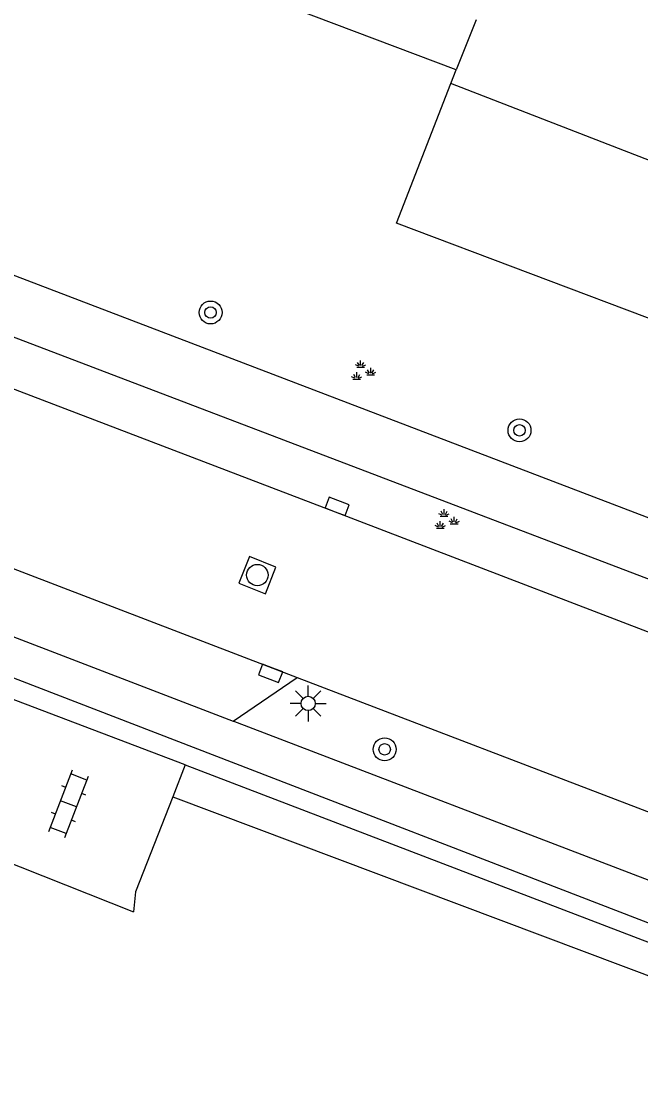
# Model space of a CAD drawing. Extents: x 136000 to 141014, y 402000 to 403500.
# Drawn here: x 137678.52 to 137700.17, y 402680.38 to 402717.47 of the extents above; entities that cross this region are included whole.
import ezdxf

# ---------------------------------------------------------------- set-up
doc = ezdxf.new("R2010")
doc.units = 0
for name, color, linetype in [('gg-knt-verharding', 7, 'Continuous'), ('gg-knt-verharding nz', 7, 'Continuous'), ('gg-kwrk-duiker nz buis', 7, 'Continuous'), ('gt-grn-groengrens', 7, 'Continuous'), ('gt-grn-weggrens', 7, 'Continuous'), ('gt-symb-boom', 7, 'Continuous'), ('gt-symb-groenvak', 7, 'Continuous'), ('gt-symb-klinker verharding', 7, 'Continuous'), ('gt-symb-kolk', 7, 'Continuous'), ('gt-symb-lichtmast', 7, 'Continuous'), ('gt-symb-rioolschacht', 7, 'Continuous')]:
    doc.layers.add(name, color=color, linetype=linetype)

# ---------------------------------------------------------------- blocks, each defined once
blk = doc.blocks.new('gt0-KL1')
at = {"layer": 'gt-symb-klinker verharding'}
for p, q in [((-0.5, 0.3), (-0.5, 0.45)), ((0.5, 0.3), (0.5, 0.45)), ((-1.15, 0.3), (1.15, 0.3)), ((-1, -0.3), (-1, 0.3)), ((0, -0.3), (0, 0.3)), ((1, -0.3), (1, 0.3)), ((-1.15, -0.3), (1.15, -0.3)), ((-0.5, -0.45), (-0.5, -0.3)), ((0.5, -0.45), (0.5, -0.3))]:
    blk.add_line(p, q, dxfattribs=at)
blk = doc.blocks.new('gt0-KOLK')
at = {"layer": 'gt-symb-kolk'}
blk.add_lwpolyline([(0, 0), (0.375, 0), (0.375, 0.4), (-0.375, 0.4), (-0.375, 0), (0, 0)], dxfattribs=at)
blk = doc.blocks.new('gt0-LMAST')
at = {"layer": 'gt-symb-lichtmast'}
for p, q in [((-0.182, 0.173), (-0.447, 0.438)), ((-0.005, 0.246), (-0.005, 0.621)), ((0.172, 0.173), (0.437, 0.438)), ((-0.255, -0.004), (-0.63, -0.004)), ((-0.182, -0.181), (-0.447, -0.446)), ((-0.005, -0.254), (-0.005, -0.629)), ((0.437, -0.446), (0.172, -0.181)), ((0.245, -0.004), (0.62, -0.004))]:
    blk.add_line(p, q, dxfattribs=at)
blk.add_circle((-0.005, -0.004), 0.25, dxfattribs=at)
blk = doc.blocks.new('gt0-BOOM')
at = {"layer": 'gt-symb-boom'}
for radius in [0.4, 0.2]:
    blk.add_circle((0, 0), radius, dxfattribs=at)
blk = doc.blocks.new('gt0-RS')
at = {"layer": 'gt-symb-rioolschacht'}
blk.add_lwpolyline([(-0.5, -0.5), (0.5, -0.5), (0.5, 0.5), (-0.5, 0.5)], close=True, dxfattribs=at)
blk.add_circle((0, 0), 0.375, dxfattribs=at)
blk = doc.blocks.new('gt0-GRVAK')
at = {"layer": 'gt-symb-groenvak'}
for p, q in [((-0.047, 0.214), (-0.047, 0.393)), ((-0.11, 0.189), (-0.228, 0.24)), ((-0.182, 0.153), (0.088, 0.153)), ((-0.091, 0.211), (-0.156, 0.322)), ((-0.004, 0.211), (0.061, 0.322)), ((0.015, 0.189), (0.133, 0.24)), ((0.262, -0.052), (0.197, 0.059)), ((0.305, -0.049), (0.305, 0.13)), ((0.349, -0.052), (0.414, 0.059)), ((-0.245, -0.228), (-0.363, -0.177)), ((-0.318, -0.264), (-0.047, -0.264)), ((-0.226, -0.206), (-0.291, -0.095)), ((-0.183, -0.203), (-0.183, -0.024)), ((-0.139, -0.206), (-0.074, -0.095)), ((-0.12, -0.228), (-0.002, -0.177)), ((0.243, -0.074), (0.125, -0.023)), ((0.17, -0.11), (0.441, -0.11)), ((0.368, -0.074), (0.486, -0.023))]:
    blk.add_line(p, q, dxfattribs=at)

msp = doc.modelspace()

# ---------------------------------------------------------------- linework, layer by layer
at = {"layer": 'gg-knt-verharding'}
for p, q in [((137693.532, 402715.302), (137693.716, 402715.775)), ((137719.913, 402692.705), (137662.889, 402714.457)), ((137663.141, 402712.207), (137718.407, 402691.159)), ((137677.462, 402698.659), (137688.159, 402694.564)), ((137685.932, 402693.032), (137688.159, 402694.564)), ((137688.159, 402694.564), (137727.612, 402679.473)), ((137684.254, 402691.505), (137678.09, 402693.845)), ((137729.728, 402676.267), (137685.932, 402693.032)), ((137684.254, 402691.505), (137683.818, 402690.394)), ((137684.254, 402691.505), (137719.046, 402678.195))]:
    msp.add_line(p, q, dxfattribs=at)
for points in [[(137693.716, 402715.775), (137686.61, 402718.467), (137686.929, 402719.291), (137673.281, 402724.485), (137672.977, 402723.68), (137666.205, 402726.241)], [(137701.02, 402706.88), (137691.632, 402710.424), (137693.532, 402715.302)], [(137668.216, 402708.471), (137689.492, 402700.345), (137717.797, 402689.499)], [(137683.818, 402690.394), (137682.516, 402687.082), (137682.449, 402686.378)]]:
    msp.add_lwpolyline(points, dxfattribs=at)
at = {"layer": 'gg-knt-verharding nz'}
msp.add_line((137694.419, 402717.526), (137693.716, 402715.775), dxfattribs=at)
msp.add_lwpolyline([(137717.082, 402700.741), (137718.834, 402705.501), (137693.532, 402715.302)], dxfattribs=at)
at = {"layer": 'gg-kwrk-duiker nz buis'}
msp.add_lwpolyline([(137586.099, 402722.934), (137594.718, 402726.775), (137816.248, 402641.331), (137813.986, 402635.861), (137813.305, 402634.711), (137788.193, 402598.222), (137773.493, 402580.713), (137757.792, 402563.994), (137720.541, 402532.555), (137719.543, 402531.763)], dxfattribs=at)
at = {"layer": 'gt-grn-groengrens'}
msp.add_line((137683.818, 402690.394), (137718.699, 402677.288), dxfattribs=at)
at = {"layer": 'gt-grn-weggrens'}
for p, q in [((137677.763, 402696.162), (137685.932, 402693.032)), ((137676.225, 402688.838), (137682.449, 402686.378))]:
    msp.add_line(p, q, dxfattribs=at)

# ---------------------------------------------------------------- block references
at = {"layer": 'gt-symb-boom'}
for p in [(137685.139, 402707.303), (137695.934, 402703.188), (137691.221, 402692.051)]:
    msp.add_blockref('gt0-BOOM', p, dxfattribs=at)
at = {"layer": 'gt-symb-groenvak'}
for p in [(137690.43, 402705.238), (137693.346, 402700.039)]:
    msp.add_blockref('gt0-GRVAK', p, dxfattribs=at)
at = {"layer": 'gt-symb-klinker verharding', "rotation": 68.77323173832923}
msp.add_blockref('gt0-KL1', (137680.179, 402690.15), dxfattribs=at)
at = {"layer": 'gt-symb-kolk'}
for p, rotation in [((137689.492, 402700.345), -20.918204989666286), ((137687.309, 402694.889), 159.02828943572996)]:
    msp.add_blockref('gt0-KOLK', p, dxfattribs=dict(at, rotation=rotation))
at = {"layer": 'gt-symb-lichtmast'}
msp.add_blockref('gt0-LMAST', (137688.554, 402693.657), dxfattribs=at)
at = {"layer": 'gt-symb-rioolschacht', "rotation": -21.716290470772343}
msp.add_blockref('gt0-RS', (137686.774, 402698.135), dxfattribs=at)

doc.saveas('drawing.dxf')
